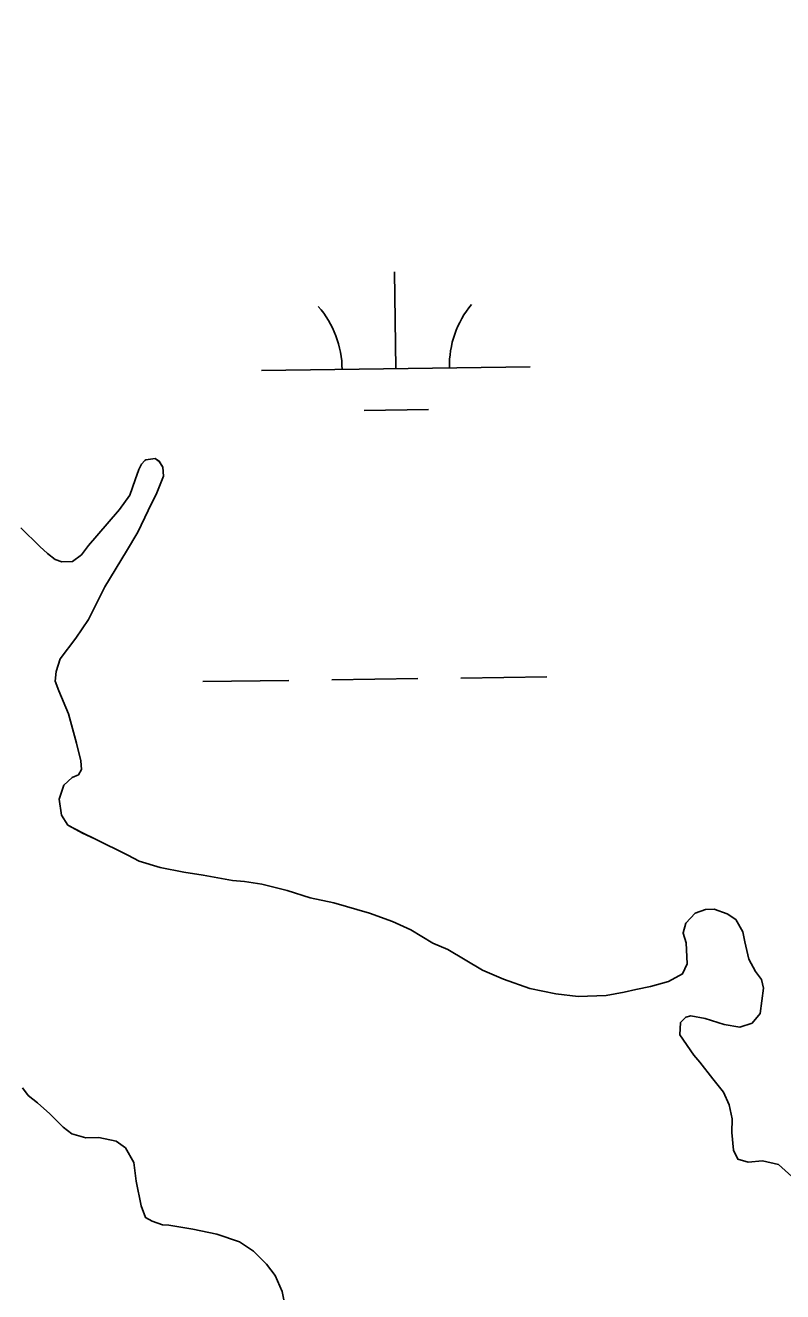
# Model space of a CAD drawing. Extents: x 3767014 to 3805179, y 361544 to 387384.
# Drawn here: x 3785583.1 to 3785865.2, y 368206.2 to 368677.4 of the extents above; entities that cross this region are included whole.
import ezdxf

# ---------------------------------------------------------------- set-up
doc = ezdxf.new("R2010")
doc.units = 0
for name, color, linetype in [('V-RIVR-EDGE', 7, 'Continuous'), ('V-TOPO-SHOR', 7, 'Continuous'), ('V-WETL-SWMP', 7, 'Continuous')]:
    doc.layers.add(name, color=color, linetype=linetype)

msp = doc.modelspace()

# ---------------------------------------------------------------- linework, layer by layer
at = {"layer": 'V-RIVR-EDGE'}
msp.add_spline([(3785266.865, 377529.211), (3785342.8, 377494.248), (3785391.258, 377467.439), (3785439.72, 377442.249), (3785475.246, 377418.707), (3785525.316, 377389.469), (3785575.383, 377359.422), (3785621.413, 377331.811), (3785722.351, 377269.288), (3785796.661, 377231.094), (3785852.385, 377199.415), (3785928.324, 377166.069), (3785964.678, 377149.804), (3786028.506, 377124.576), (3786060.018, 377113.175), (3786092.316, 377092.068), (3786117.34, 377073.405), (3786135.083, 377053.143), (3786154.458, 377039.347), (3786176.258, 377024.735), (3786206.946, 377006.867), (3786256.211, 376979.248), (3786328.098, 376942.677), (3786374.949, 376919.917), (3786491.265, 376862.208), (3786553.467, 376833.749), (3786619.713, 376805.279), (3786729.589, 376759.718), (3786796.656, 376736.099), (3786845.136, 376718.187), (3786867.767, 376712.469), (3787003.51, 376661.992), (3787089.16, 376631.048), (3787163.496, 376603.367), (3787230.559, 376578.13), (3787257.223, 376568.359), (3787300.044, 376551.27), (3787354.992, 376532.533), (3787409.127, 376512.181), (3787544.074, 376466.558), (3787612.756, 376442.126), (3787657.197, 376425.841), (3787730.724, 376398.162), (3787781.63, 376380.244), (3787834.96, 376361.511), (3787891.524, 376341.961), (3787940, 376322.432), (3787998.976, 376297.215), (3788050.697, 376281.721), (3788117.768, 376259.719), (3788176.757, 376240.164), (3788221.198, 376223.879), (3788259.981, 376209.226), (3788406.252, 376164.383), (3788541.215, 376125.23), (3788606.67, 376104.041), (3788679.39, 376077.173), (3788748.889, 376055.974), (3788871.693, 376005.528), (3788969.454, 375966.467), (3789047.013, 375933.926), (3789119.723, 375903.014), (3789155.253, 375881.09), (3789182.716, 375867.274), (3789214.225, 375854.256), (3789257.04, 375834.74), (3789281.286, 375828.21), (3789303.105, 375821.686), (3789328.955, 375809.491), (3789367.724, 375789.177), (3789414.577, 375767.225), (3789468.708, 375745.255), (3789509.105, 375728.981), (3789555.157, 375710.266), (3789585.849, 375694.015), (3789620.578, 375675.328), (3789681.97, 375646.062), (3789753.859, 375610.3), (3789792.633, 375591.603), (3789842.712, 375566.408), (3789897.64, 375539.584), (3789938.019, 375516.03), (3789968.727, 375506.25), (3790004.289, 375497.265), (3790030.972, 375494.773), (3790047.128, 375487.455), (3790077.007, 375469.589), (3790124.633, 375433.077), (3790192.442, 375382.768), (3790252.165, 375332.478), (3790290.91, 375302.459), (3790337.741, 375271.611), (3790406.357, 375220.491), (3790469.329, 375175.855), (3790570.248, 375106.054), (3790647.751, 375050.868), (3790691.367, 375028.115), (3790744.667, 374997.251), (3790806.838, 374955.852), (3790873.863, 374915.249), (3790932, 374877.903), (3791002.231, 374825.97), (3791052.265, 374782.175), (3791082.927, 374753.793), (3791131.331, 374705.149), (3791170.05, 374664.616), (3791192.631, 374638.681), (3791220.891, 374620.01), (3791288.67, 374557.569), (3791322.577, 374533.223), (3791362.944, 374504.817), (3791396.042, 374480.473), (3791434.785, 374449.645), (3791482.407, 374411.517), (3791534.052, 374365.291), (3791646.192, 374254.216), (3791707.514, 374196.644), (3791738.968, 374161.791), (3791773.65, 374123.694), (3791803.497, 374092.888), (3791829.321, 374070.18), (3791830.912, 374059.662), (3791837.316, 374032.958), (3791849.409, 374017.562), (3791884.123, 373992.405), (3791930.977, 373971.262), (3791954.393, 373955.838), (3791993.134, 373924.202), (3792026.979, 373874.785), (3792047.912, 373836.722), (3792063.186, 373799.482), (3792086.509, 373746.857), (3792112.249, 373690.181), (3792141.261, 373648.864), (3792158.993, 373624.558), (3792177.552, 373607.528), (3792214.702, 373586.409), (3792255.083, 373563.665), (3792301.119, 373538.48), (3792346.34, 373510.871), (3792382.671, 373485.71), (3792422.225, 373455.689), (3792479.537, 373411.875), (3792548.144, 373356.711), (3792619.168, 373298.307), (3792672.431, 373252.077), (3792709.534, 373212.357), (3792750.656, 373162.113), (3792839.385, 373068.08), (3792888.572, 373008.92), (3792945.027, 372945.699), (3792999.062, 372884.91), (3793053.898, 372820.884), (3793149.89, 372720.363), (3793208.761, 372653.092), (3793261.195, 372598.777), (3793315.232, 372538.796), (3793358.792, 372493.399), (3793409.592, 372432.618), (3793462.809, 372367.787), (3793498.283, 372323.219), (3793536.997, 372280.26), (3793578.124, 372232.443), (3793604.724, 372196.792), (3793668.438, 372125.466), (3793703.128, 372090.604), (3793760.41, 372034.66), (3793806.384, 371984.404), (3793839.438, 371942.268), (3793939.427, 371823.136), (3793981.333, 371763.186), (3794029.674, 371688.662), (3794050.609, 371651.408), (3794073.177, 371620.62), (3794178.796, 371488.535), (3794237.625, 371404.28), (3794268.243, 371358.106), (3794301.293, 371314.353), (3794332.724, 371269.794), (3794395.613, 371192), (3794429.476, 371149.862), (3794472.201, 371093.953), (3794523.788, 371024.274), (3794601.175, 370922.181), (3794640.679, 370871.942), (3794687.421, 370805.509), (3794733.389, 370752.828), (3794829.339, 370635.323), (3794895.463, 370557.521), (3794959.948, 370470.826), (3795013.158, 370403.569), (3795070.394, 370329.023), (3795159.854, 370203.448), (3795225.98, 370126.454), (3795296.13, 370041.363), (3795379.18, 369940.065), (3795459.001, 369841.201), (3795508.163, 369772.337), (3795554.103, 369708.333), (3795661.315, 369566.538), (3795715.338, 369500.897), (3795762.105, 369444.169), (3795798.366, 369390.703), (3795915.247, 369234.327), (3795963.601, 369165.465), (3796028.082, 369077.153), (3796043.387, 369052.853), (3796054.672, 369037.459), (3796077.242, 369007.48), (3796148.213, 368927.239), (3796183.677, 368878.627), (3796226.382, 368814.631), (3796275.531, 368740.105), (3796314.222, 368688.25), (3796353.714, 368633.158), (3796401.268, 368567.533), (3796456.873, 368487.33), (3796513.292, 368409.551), (3796545.533, 368365.8), (3796626.113, 368246.716), (3796670.449, 368188.377), (3796704.298, 368140.578), (3796751.041, 368074.145), (3796787.308, 368023.105), (3796838.907, 367958.278), (3796844.528, 367942.09), (3796845.295, 367925.104), (3796846.094, 367921.059), (3796852.559, 367919.425), (3796863.071, 367918.59), (3796875.166, 367904.003), (3796903.398, 367874.01), (3796931.629, 367844.017), (3796952.579, 367812.424), (3796982.392, 367767.87), (3797007.371, 367730.606), (3797037.194, 367690.095), (3797062.185, 367657.684), (3797075.869, 367631.77), (3797095.223, 367609.078), (3797126.665, 367569.372), (3797156.484, 367527.244), (3797212.099, 367451.085), (3797254.808, 367388.706), (3797302.183, 367327.228)], degree=3, dxfattribs=at)
at = {"layer": 'V-TOPO-SHOR'}
for points in [[(3785581.498, 368490.409), (3785588.537, 368483.519), (3785591.408, 368480.881), (3785594.267, 368478.727), (3785596.805, 368477.822), (3785600.671, 368477.916), (3785604.093, 368480.421), (3785606.717, 368483.872), (3785609.822, 368487.431), (3785618.19, 368497.313), (3785622.024, 368502.631), (3785624.109, 368508.296), (3785625.464, 368512.197), (3785626.384, 368514.155), (3785627.705, 368515.544), (3785627.989, 368515.743), (3785631.461, 368516.216), (3785633.034, 368515.192), (3785634.344, 368512.998), (3785634.623, 368509.617), (3785632.065, 368503.461), (3785628.841, 368496.899), (3785625.073, 368488.873), (3785620.797, 368481.799), (3785612.707, 368468.538), (3785606.719, 368456.394), (3785601.957, 368449.408), (3785596.147, 368441.718), (3785594.619, 368437.036), (3785594.322, 368433.352), (3785595.572, 368429.802), (3785599.168, 368421.281), (3785602.148, 368410.326), (3785603.762, 368403.787), (3785604.034, 368400.504), (3785602.922, 368398.542), (3785600.626, 368397.518), (3785597.503, 368394.73), (3785595.697, 368389.463), (3785596.616, 368383.583), (3785598.935, 368379.868), (3785604.425, 368376.907), (3785609.025, 368374.795), (3785621.27, 368368.614), (3785625.581, 368366.4), (3785633.38, 368364.078), (3785642.129, 368362.358), (3785649.317, 368361.18), (3785660.299, 368359.226), (3785664.757, 368358.853), (3785671.266, 368357.852), (3785680.611, 368355.568), (3785689.194, 368352.781)], [(3785689.194, 368352.781), (3785698.043, 368350.87), (3785711.296, 368347.039), (3785719.885, 368343.96), (3785726.64, 368340.837), (3785734.889, 368335.914), (3785740.462, 368333.536), (3785753.423, 368325.825), (3785761.146, 368322.534), (3785771.003, 368319.102), (3785780.631, 368317.113), (3785788.977, 368316.063), (3785799.417, 368316.417), (3785806.157, 368317.744), (3785810.487, 368318.721), (3785815.973, 368319.825), (3785822.605, 368321.633), (3785827.856, 368324.472), (3785829.601, 368328.287), (3785829.216, 368336.018), (3785828.159, 368339.67), (3785828.157, 368339.764), (3785829.132, 368343.369), (3785832.521, 368347.129), (3785836.359, 368348.384), (3785839.644, 368348.562), (3785844.428, 368346.844), (3785847.674, 368344.698), (3785850.304, 368340.118), (3785851.072, 368336.364), (3785852.585, 368329.919), (3785855.023, 368325.336), (3785857.222, 368322.391), (3785857.982, 368319.12), (3785856.761, 368309.706), (3785853.755, 368306.148), (3785849.147, 368304.68), (3785843.415, 368305.603), (3785836.298, 368307.846), (3785830.95, 368308.874), (3785829.029, 368308.344), (3785827.143, 368306.361), (3785826.869, 368301.808), (3785832.087, 368294.196), (3785834.278, 368291.638), (3785839.171, 368285.472), (3785843.167, 368280.442), (3785845.217, 368275.752), (3785846.312, 368270.554), (3785846.243, 368265.522), (3785846.796, 368258.86), (3785848.426, 368255.513), (3785852.321, 368254.448), (3785857.63, 368254.967), (3785863.567, 368253.566), (3785868.609, 368249.142)], [(3785680.109, 368199.499), (3785678.782, 368206.335), (3785676.12, 368212.268), (3785672.919, 368216.446), (3785668.157, 368221.263), (3785662.844, 368224.808), (3785654.454, 368227.697), (3785645.506, 368229.508), (3785636.569, 368231.028), (3785634.242, 368231.165), (3785630.437, 368232.523), (3785627.889, 368233.813), (3785626.234, 368238.126), (3785624.459, 368247.371), (3785623.513, 368254.313), (3785620.475, 368259.753), (3785616.93, 368262.278), (3785610.514, 368263.57), (3785605.679, 368263.449), (3785600.514, 368264.967), (3785597.257, 368267.498), (3785592.299, 368272.407), (3785587.746, 368276.553), (3785584.197, 368279.27), (3785582.094, 368282.121)]]:
    msp.add_lwpolyline(points, dxfattribs=at)
at = {"layer": 'V-WETL-SWMP'}
for p, q in [((3785721.092, 368549.683), (3785720.592, 368585.679)), ((3785671.096, 368548.988), (3785771.087, 368550.377)), ((3785709.307, 368534.087), (3785733.305, 368534.42)), ((3785626.383, 368514.156), (3785625.464, 368512.198)), ((3785627.704, 368515.543), (3785626.383, 368514.156)), ((3785627.989, 368515.743), (3785627.704, 368515.543)), ((3785631.46, 368516.216), (3785627.989, 368515.743)), ((3785633.034, 368515.191), (3785631.46, 368516.216)), ((3785634.345, 368512.998), (3785633.034, 368515.191)), ((3785625.464, 368512.198), (3785624.109, 368508.295)), ((3785632.066, 368503.46), (3785634.622, 368509.618)), ((3785634.622, 368509.618), (3785634.345, 368512.998)), ((3785624.109, 368508.295), (3785622.024, 368502.632)), ((3785622.024, 368502.632), (3785618.189, 368497.312)), ((3785628.841, 368496.898), (3785632.066, 368503.46)), ((3785618.189, 368497.312), (3785609.822, 368487.431)), ((3785625.073, 368488.872), (3785628.841, 368496.898)), ((3785588.537, 368483.519), (3785581.498, 368490.408)), ((3785609.822, 368487.431), (3785606.717, 368483.871)), ((3785620.797, 368481.8), (3785625.073, 368488.872)), ((3785591.408, 368480.881), (3785588.537, 368483.519)), ((3785594.267, 368478.726), (3785591.408, 368480.881)), ((3785604.093, 368480.42), (3785600.672, 368477.917)), ((3785606.717, 368483.871), (3785604.093, 368480.42)), ((3785612.707, 368468.539), (3785620.797, 368481.8)), ((3785596.805, 368477.821), (3785594.267, 368478.726)), ((3785600.672, 368477.917), (3785596.805, 368477.821)), ((3785606.719, 368456.394), (3785612.707, 368468.539)), ((3785601.957, 368449.408), (3785606.719, 368456.394)), ((3785596.148, 368441.718), (3785601.957, 368449.408)), ((3785594.619, 368437.036), (3785596.148, 368441.718)), ((3785594.323, 368433.352), (3785594.619, 368437.036)), ((3785595.572, 368429.803), (3785594.323, 368433.352)), ((3785649.294, 368433.242), (3785681.291, 368433.687)), ((3785697.289, 368433.909), (3785729.286, 368434.353)), ((3785745.285, 368434.576), (3785777.282, 368435.02)), ((3785599.169, 368421.281), (3785595.572, 368429.803)), ((3785602.148, 368410.326), (3785599.169, 368421.281)), ((3785603.761, 368403.786), (3785602.148, 368410.326)), ((3785602.923, 368398.541), (3785604.035, 368400.504)), ((3785604.035, 368400.504), (3785603.761, 368403.786)), ((3785597.502, 368394.731), (3785600.626, 368397.517)), ((3785600.626, 368397.517), (3785602.923, 368398.541)), ((3785595.697, 368389.462), (3785597.502, 368394.731)), ((3785596.617, 368383.583), (3785595.697, 368389.462)), ((3785598.934, 368379.867), (3785596.617, 368383.583)), ((3785604.425, 368376.906), (3785598.934, 368379.867)), ((3785609.024, 368374.795), (3785604.425, 368376.906)), ((3785621.27, 368368.615), (3785609.024, 368374.795)), ((3785625.582, 368366.4), (3785621.27, 368368.615)), ((3785633.379, 368364.077), (3785625.582, 368366.4)), ((3785642.129, 368362.358), (3785633.379, 368364.077)), ((3785649.318, 368361.181), (3785642.129, 368362.358)), ((3785660.299, 368359.227), (3785649.318, 368361.181)), ((3785664.758, 368358.853), (3785660.299, 368359.227)), ((3785671.265, 368357.853), (3785664.758, 368358.853)), ((3785680.61, 368355.568), (3785671.265, 368357.853)), ((3785689.193, 368352.781), (3785680.61, 368355.568)), ((3785698.044, 368350.871), (3785689.193, 368352.781)), ((3785711.296, 368347.038), (3785698.044, 368350.871)), ((3785836.36, 368348.385), (3785832.521, 368347.129)), ((3785839.645, 368348.563), (3785836.36, 368348.385)), ((3785844.428, 368346.843), (3785839.645, 368348.563)), ((3785719.886, 368343.961), (3785711.296, 368347.038)), ((3785726.639, 368340.838), (3785719.886, 368343.961)), ((3785832.521, 368347.129), (3785829.131, 368343.369)), ((3785847.674, 368344.698), (3785844.428, 368346.843)), ((3785850.303, 368340.119), (3785847.674, 368344.698)), ((3785734.888, 368335.914), (3785726.639, 368340.838)), ((3785829.131, 368343.369), (3785828.156, 368339.765)), ((3785828.156, 368339.765), (3785828.158, 368339.669)), ((3785828.158, 368339.669), (3785829.216, 368336.018)), ((3785851.073, 368336.365), (3785850.303, 368340.119)), ((3785740.461, 368333.536), (3785734.888, 368335.914)), ((3785829.216, 368336.018), (3785829.6, 368328.288)), ((3785852.586, 368329.92), (3785851.073, 368336.365)), ((3785753.423, 368325.826), (3785740.461, 368333.536)), ((3785855.022, 368325.336), (3785852.586, 368329.92)), ((3785761.147, 368322.534), (3785753.423, 368325.826)), ((3785829.6, 368328.288), (3785827.856, 368324.472)), ((3785857.223, 368322.391), (3785855.022, 368325.336)), ((3785771.004, 368319.101), (3785761.147, 368322.534)), ((3785822.605, 368321.633), (3785815.974, 368319.824)), ((3785827.856, 368324.472), (3785822.605, 368321.633)), ((3785857.981, 368319.12), (3785857.223, 368322.391)), ((3785780.631, 368317.113), (3785771.004, 368319.101)), ((3785788.977, 368316.062), (3785780.631, 368317.113)), ((3785799.417, 368316.416), (3785788.977, 368316.062)), ((3785806.157, 368317.744), (3785799.417, 368316.416)), ((3785810.487, 368318.721), (3785806.157, 368317.744)), ((3785815.974, 368319.824), (3785810.487, 368318.721)), ((3785856.762, 368309.706), (3785857.981, 368319.12)), ((3785826.868, 368301.808), (3785827.143, 368306.362)), ((3785827.143, 368306.362), (3785829.029, 368308.343)), ((3785829.029, 368308.343), (3785830.95, 368308.875)), ((3785830.95, 368308.875), (3785836.297, 368307.846)), ((3785836.297, 368307.846), (3785843.415, 368305.603)), ((3785849.146, 368304.68), (3785853.754, 368306.148)), ((3785853.754, 368306.148), (3785856.762, 368309.706)), ((3785832.087, 368294.197), (3785826.868, 368301.808)), ((3785843.415, 368305.603), (3785849.146, 368304.68)), ((3785834.279, 368291.639), (3785832.087, 368294.197)), ((3785839.172, 368285.471), (3785834.279, 368291.639)), ((3785843.166, 368280.442), (3785839.172, 368285.471)), ((3785582.094, 368282.121), (3785584.197, 368279.271)), ((3785584.197, 368279.271), (3785587.747, 368276.552)), ((3785845.217, 368275.752), (3785843.166, 368280.442)), ((3785587.747, 368276.552), (3785592.3, 368272.408)), ((3785846.313, 368270.554), (3785845.217, 368275.752)), ((3785592.3, 368272.408), (3785597.258, 368267.499)), ((3785846.243, 368265.522), (3785846.313, 368270.554)), ((3785597.258, 368267.499), (3785600.514, 368264.968)), ((3785600.514, 368264.968), (3785605.679, 368263.45)), ((3785605.679, 368263.45), (3785610.513, 368263.57)), ((3785610.513, 368263.57), (3785616.931, 368262.277)), ((3785846.795, 368258.859), (3785846.243, 368265.522)), ((3785616.931, 368262.277), (3785620.476, 368259.752)), ((3785620.476, 368259.752), (3785623.513, 368254.313)), ((3785848.425, 368255.514), (3785846.795, 368258.859)), ((3785623.513, 368254.313), (3785624.458, 368247.37)), ((3785852.322, 368254.449), (3785848.425, 368255.514)), ((3785857.63, 368254.967), (3785852.322, 368254.449)), ((3785863.567, 368253.565), (3785857.63, 368254.967)), ((3785868.61, 368249.143), (3785863.567, 368253.565)), ((3785624.458, 368247.37), (3785626.235, 368238.126)), ((3785626.235, 368238.126), (3785627.889, 368233.813)), ((3785627.889, 368233.813), (3785630.436, 368232.522)), ((3785630.436, 368232.522), (3785634.243, 368231.164)), ((3785634.243, 368231.164), (3785636.568, 368231.028)), ((3785636.568, 368231.028), (3785645.507, 368229.507)), ((3785645.507, 368229.507), (3785654.453, 368227.697)), ((3785654.453, 368227.697), (3785662.844, 368224.808)), ((3785662.844, 368224.808), (3785668.156, 368221.263)), ((3785668.156, 368221.263), (3785672.919, 368216.446)), ((3785672.919, 368216.446), (3785676.119, 368212.268)), ((3785676.119, 368212.268), (3785678.781, 368206.335)), ((3785678.781, 368206.335), (3785680.11, 368199.499))]:
    msp.add_line(p, q, dxfattribs=at)
for centre, start, end in [((3785665.847, 368549.39), 0.02404, 41.5677), ((3785776.323, 368550.925), 140.02403, 181.56769)]:
    msp.add_arc(centre, 35.246, start, end, dxfattribs=at)

doc.saveas('drawing.dxf')
